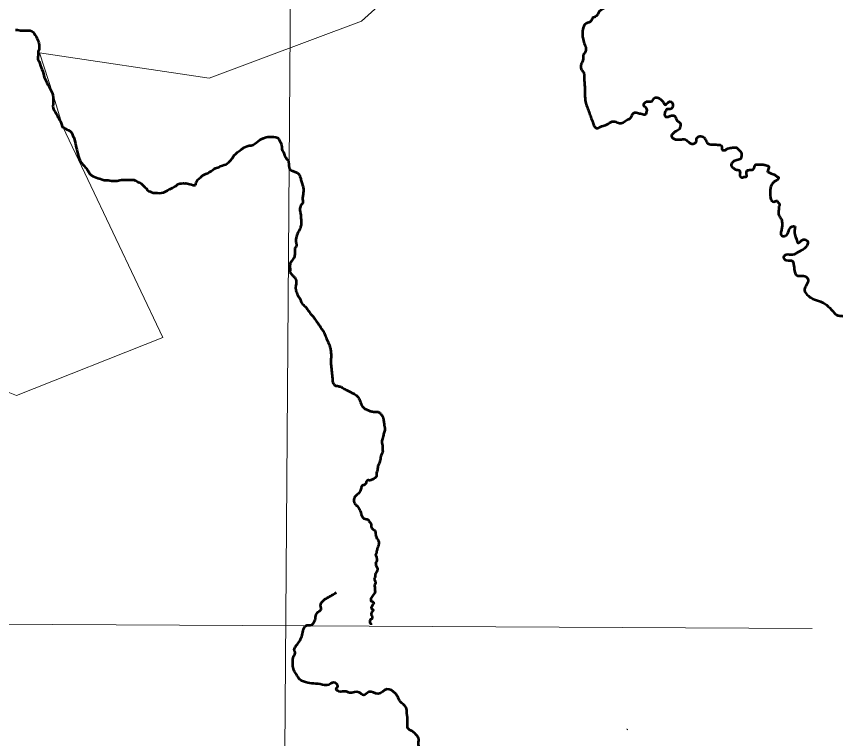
# Model space of a CAD drawing. Extents: x 553962 to 842807, y 8883888 to 9032388.
# Drawn here: x 816411 to 819106, y 9010309 to 9012684 of the extents above; entities that cross this region are included whole.
import ezdxf

# ---------------------------------------------------------------- set-up
doc = ezdxf.new("R2010")
doc.units = 0
doc.header["$LTSCALE"] = 150
doc.layers.add('60', color=7, linetype='Continuous', lineweight=53)

msp = doc.modelspace()

# ---------------------------------------------------------------- linework, layer by layer
at = {"layer": '60', "lineweight": 13}
msp.add_line((818421.2, 9010339.6), (818420.7, 9010337.1), dxfattribs=at)
for points in [[(817392.3, 9023990.1), (817337.7, 9016204.3), (817251, 9004477.8)], [(816317.1, 9011474.7), (816411.1, 9011437.3), (816892.9, 9011627.6), (816563, 9012320.1), (816530.2, 9012428.7), (816486.9, 9012563.7), (817044.3, 9012480.9), (817546.2, 9012668.5), (817950.9, 9013032.7), (818108.4, 9012975.4), (818455.1, 9013258.3), (819047, 9013645.7), (818743.7, 9013979.9), (818725.5, 9014220.4), (818712.2, 9014379.9), (818632.5, 9014419.8), (818581, 9014430.8), (818344.2, 9014659.6), (818413.9, 9014757.1)], [(816317.1, 9011474.7), (816411.1, 9011437.3), (816892.9, 9011627.6), (816563, 9012320.1), (816530.2, 9012428.7), (816486.9, 9012563.7), (817044.3, 9012480.9), (817546.2, 9012668.5), (817950.9, 9013032.7), (818108.4, 9012975.4), (818455.1, 9013258.3), (819080.7, 9013603.5)], [(798683, 9010766.7), (806330.7, 9010737.7), (819028.3, 9010670.3)], [(818419, 9010340.8), (818419.8, 9010339.1), (818420.8, 9010337.2)]]:
    msp.add_lwpolyline(points, dxfattribs=at)
at = {"layer": '60'}
for points in [[(816408, 9012639.6), (816414.6, 9012639.5), (816423.7, 9012637.4), (816429.8, 9012637.4), (816435.9, 9012637.3), (816444.6, 9012637.3), (816450.7, 9012637.2), (816455.8, 9012637.2), (816461.3, 9012635.1), (816465.4, 9012631.5), (816468.9, 9012628), (816472.9, 9012622.3), (816476, 9012617.2), (816478, 9012612.6), (816481, 9012605.5), (816484.5, 9012596.8), (816485.9, 9012588.6), (816485.9, 9012580), (816485.8, 9012574.4), (816482.2, 9012568.3), (816482.2, 9012562.2), (816482.2, 9012556.6), (816481.6, 9012548.9), (816481.6, 9012543.3), (816485.1, 9012535.7), (816487.6, 9012528.5), (816490.1, 9012521.3), (816492.6, 9012515.2), (816494.6, 9012510.1), (816498.1, 9012502), (816499.5, 9012495.3), (816501, 9012489.7), (816502.5, 9012484.1), (816506.5, 9012475.4)], [(816506.5, 9012475.4), (816508.5, 9012470.8), (816511, 9012465.7), (816514.5, 9012458.5), (816518.6, 9012452.4), (816522.1, 9012445.8), (816526.6, 9012437.1), (816529.1, 9012429.9), (816530.6, 9012424.3), (816532.1, 9012417.7), (816532, 9012411.6), (816532, 9012406), (816531.9, 9012400.9), (816531.4, 9012394.8), (816530.8, 9012388.7), (816531.3, 9012381.5), (816534.3, 9012374.9), (816537.8, 9012369.8), (816541.3, 9012363.6), (816544.4, 9012359.5), (816546.4, 9012353.4), (816549.9, 9012348.3), (816552.9, 9012342.2), (816555.4, 9012337.6), (816557.4, 9012333), (816559.9, 9012326.3), (816561.4, 9012320.2), (816566.5, 9012318.1), (816571.5, 9012314.5), (816577.1, 9012311.4), (816581.7, 9012309.4), (816587.8, 9012306.8), (816591.8, 9012301.7), (816594.3, 9012297.1), (816596.8, 9012290.9), (816599.3, 9012285.3), (816601.3, 9012278.7)], [(816999.9, 9012129.2), (817000.6, 9012131.6), (817002.2, 9012138.2), (817006.8, 9012145.8), (817011.5, 9012150.9), (817017.6, 9012155.4), (817022.2, 9012159.5), (817027.3, 9012162.5), (817034.4, 9012166), (817040.6, 9012168.5), (817045.2, 9012171), (817051.3, 9012174.6), (817057.4, 9012178.6), (817061.5, 9012182.1), (817066.1, 9012184.7), (817076.3, 9012188.2), (817081.4, 9012190.7), (817089.1, 9012193.2), (817094.7, 9012195.2), (817099.2, 9012197.2), (817104.4, 9012199.7), (817109, 9012204.2), (817114.6, 9012209.8), (817120.2, 9012216.4), (817123.3, 9012221.5), (817127.4, 9012227), (817131, 9012231.1), (817137.7, 9012237.2), (817144.3, 9012241.2), (817150.5, 9012245.7), (817155.1, 9012249.3), (817159.1, 9012252.8), (817164.8, 9012254.8), (817169.8, 9012256.8), (817176.5, 9012258.8), (817182.6, 9012259.3), (817189.2, 9012260.8), (817195.8, 9012265.3), (817200.5, 9012269.4), (817205.6, 9012273.4), (817210.7, 9012276.9), (817215.8, 9012280.5), (817223.4, 9012283.5), (817232.1, 9012286), (817238.2, 9012287.5), (817249.9, 9012287.4), (817256.5, 9012287.3), (817264.2, 9012286.8), (817270.2, 9012284.7), (817274.3, 9012280.1), (817277.8, 9012273.5), (817280.3, 9012267.8), (817282.3, 9012261.7), (817283.8, 9012254.1), (817283.7, 9012248.5), (817285.2, 9012242.3), (817289.2, 9012236.7), (817292.7, 9012227.5), (817296.8, 9012219.8), (817298.8, 9012215.2), (817302.3, 9012211.7), (817305.8, 9012207.1), (817308, 9012183.3)], [(816601.3, 9012278.7), (816602.8, 9012273.1), (816604.8, 9012265.4), (816605.7, 9012257.8), (816607.2, 9012252.2), (816609.2, 9012245.5), (816610.7, 9012238.9), (816613.2, 9012231.2), (816615.2, 9012223.1), (816617.1, 9012216.9), (816619.7, 9012211.3), (816621.1, 9012206.2), (816624.7, 9012202.1), (816629.2, 9012197), (816633.8, 9012191.9), (816637.3, 9012188.3), (816640.8, 9012184.2), (816645.3, 9012177), (816648.9, 9012171.4), (816652.4, 9012165.8), (816656.9, 9012161.7), (816662.5, 9012158.6), (816668.1, 9012156), (816673.2, 9012153.4), (816678.7, 9012151.3), (816686.9, 9012149.3), (816692.5, 9012147.7), (816699.1, 9012145.6), (816705.2, 9012145.6), (816712.8, 9012145.5), (816718.4, 9012143.5), (816724, 9012142.9), (816731.1, 9012142.9), (816736.2, 9012142.8), (816742.3, 9012142.8), (816750.4, 9012144.8), (816756.5, 9012145.8), (816762.1, 9012146.2), (816769.8, 9012146.2), (816777.4, 9012146.1), (816785.5, 9012146.1), (816790.6, 9012146.1), (816797.2, 9012146), (816801.8, 9012143.9), (816808.9, 9012139.3), (816814.5, 9012137.2), (816822.6, 9012132.6), (816828.6, 9012126.5), (816833.7, 9012122.3), (816838.7, 9012117.2), (816842.2, 9012112.6), (816846.3, 9012109.5), (816850.9, 9012107.5), (816855.4, 9012105.4), (816860.5, 9012103.8), (816867.6, 9012103.8), (816873.7, 9012103.2), (816881.9, 9012102.7), (816888.5, 9012103.1), (816894.1, 9012105.1), (816901.2, 9012107.6), (816907.3, 9012110.7), (816915, 9012115.2), (816923.7, 9012120.2), (816930.3, 9012124.8)], [(816930.3, 9012124.8), (816935.9, 9012126.8), (816942.1, 9012131.8), (816948.5, 9012134.3), (816953.6, 9012134.7), (816960.2, 9012135.5), (816965.3, 9012134.7), (816967.7, 9012135.1), (816972.4, 9012134.3), (816980.7, 9012131.9), (816986.5, 9012131.1), (816992.4, 9012128.4), (816999.9, 9012129.2)]]:
    msp.add_lwpolyline(points, dxfattribs=at)
at = {"layer": '60', "lineweight": 25}
msp.add_spline([(832628.1, 9024145.7), (832518.1, 9023119.6), (830320.1, 9018941.9), (826070.5, 9013994.6), (822113.9, 9009047.3), (819622.8, 9006042.3), (818487.1, 9004210)], degree=3, dxfattribs=at)
msp.add_spline([(832628.1, 9024145.7), (832518.1, 9023119.6), (830320.1, 9018941.9), (826070.5, 9013994.6), (822113.9, 9009047.3), (819622.8, 9006042.3), (818487.1, 9004210)], degree=3, dxfattribs=at)
at = {"layer": '60'}
for points in [[(818002.5, 9012926.5), (818011.5, 9012913.1), (818037.9, 9012908.3), (818073.7, 9012900.8), (818095.4, 9012890.4), (818115.2, 9012889.5), (818130.2, 9012900.8), (818141.5, 9012919.7), (818163.2, 9012925.3), (818184, 9012928.1), (818201.9, 9012917.8), (818212.2, 9012912.1), (818203.8, 9012897), (818192.4, 9012891.4), (818187.7, 9012877.2), (818198.1, 9012869.7), (818217, 9012878.2), (818234.9, 9012882), (818243.3, 9012873.5), (818237.7, 9012860.3), (818236.7, 9012841.4), (818241.5, 9012816.9), (818245.2, 9012803.7), (818258.4, 9012791.5), (818279.2, 9012779.2), (818304.6, 9012779.2), (818320.6, 9012778.3), (818331, 9012772.6), (818338.5, 9012755.7), (818348.9, 9012747.2), (818355.5, 9012734), (818356.4, 9012717), (818340.4, 9012708.5), (818325.3, 9012695.3), (818315, 9012682.1), (818305.6, 9012678.4), (818301.8, 9012668.9), (818284.8, 9012660.5), (818274.1, 9012640.1), (818272.5, 9012625.2), (818275.1, 9012608.6), (818280.5, 9012590), (818283.7, 9012582), (818281, 9012564.4), (818275.7, 9012556.9), (818275.1, 9012551.1), (818274.6, 9012539.9), (818270.3, 9012530.8), (818267.1, 9012520.1), (818268.7, 9012510.5), (818274.6, 9012502.6), (818278.3, 9012492.4), (818278.9, 9012472.2), (818280.5, 9012452.4), (818281, 9012426.3)], [(818281, 9012426.3), (818283.1, 9012402.9), (818287.9, 9012386.3), (818294.9, 9012368.7), (818300.2, 9012352.2), (818307.1, 9012334.6), (818311.9, 9012322.4), (818318.8, 9012316.5), (818332.2, 9012320.8), (818348.7, 9012326.1), (818365.8, 9012335.7), (818375.4, 9012338.3), (818391.3, 9012333.6), (818403.6, 9012333.6), (818417.5, 9012342.1), (818432.4, 9012351.2), (818437.7, 9012361.8), (818445.2, 9012367.7), (818453.7, 9012366.6), (818468.1, 9012362.9), (818480.4, 9012361.8), (818484.7, 9012370.9), (818485.2, 9012378.9), (818476.1, 9012388.5), (818477.7, 9012399.7), (818484.1, 9012403.4), (818498, 9012403.9), (818504.9, 9012408.2), (818509.2, 9012415.1), (818522, 9012415.7), (818529.4, 9012411.4), (818539, 9012400.7), (818545.4, 9012393.3), (818550.8, 9012397), (818556.1, 9012401.8), (818564.6, 9012402.9), (818569.9, 9012395.4), (818567.8, 9012383.1), (818561.4, 9012378.3), (818551.8, 9012378.9), (818545.4, 9012369.8), (818542.8, 9012360.7), (818546.5, 9012353.8), (818557.2, 9012354.9), (818568.9, 9012358.1), (818576.3, 9012355.9), (818580.6, 9012348.5), (818584.9, 9012340.5), (818594.5, 9012332.5), (818594.5, 9012321.3), (818591.8, 9012312.8), (818579, 9012304.8), (818571, 9012298.9), (818565.7, 9012289.3), (818579, 9012278.8)], [(818579, 9012278.8), (818595, 9012278.8), (818607.8, 9012279.9), (818621.7, 9012270.8), (818637.1, 9012264.4), (818647.2, 9012271.3), (818649.4, 9012283.6), (818659, 9012290), (818672.8, 9012285.2), (818680.3, 9012272.9), (818687.8, 9012264.4), (818702.7, 9012262.3), (818722.9, 9012261.2), (818729.3, 9012259.6), (818731.5, 9012251.6), (818732.5, 9012245.2), (818742.1, 9012244.1), (818751.7, 9012249.5), (818766.7, 9012252.1), (818778.4, 9012252.1), (818786.9, 9012245.2), (818796.5, 9012232.9), (818796, 9012224.9), (818794.4, 9012216.9), (818780.5, 9012211.1), (818768.8, 9012205.7), (818764.5, 9012200.9), (818762.4, 9012196.1), (818764, 9012189.7), (818769.8, 9012184.9), (818779.5, 9012179.1), (818787.4, 9012178.5), (818791.2, 9012169.5), (818790.6, 9012159.3), (818796, 9012154), (818802.4, 9012155.1), (818812.5, 9012157.7), (818812.5, 9012168.4), (818814.6, 9012176.4), (818825.3, 9012179.1), (818835.4, 9012181.7), (818838.6, 9012188.7), (818841.8, 9012195.1), (818854.1, 9012196.7), (818867.4, 9012196.7), (818879.7, 9012192.9), (818885, 9012190.8), (818884.2, 9012180.7), (818882.1, 9012174.3), (818889.1, 9012168.9), (818904, 9012163.6), (818912.5, 9012157.2), (818918.4, 9012152.4), (818914.1, 9012146), (818905, 9012141.2)], [(817308, 9012183.3), (817310.1, 9012180.7), (817315.7, 9012177.1), (817327.2, 9012172.5), (817337.3, 9012167.4), (817341.5, 9012161.7), (817345.1, 9012152.4), (817348.5, 9012139.6), (817353.2, 9012125.7), (817355.2, 9012113.4), (817354.1, 9012101.9), (817352.4, 9012088), (817352.7, 9012076.9), (817353.1, 9012070.9), (817350.3, 9012066.8), (817346.5, 9012062.6), (817344, 9012054.9), (817343.3, 9012048.9), (817344.1, 9012041.9), (817346.2, 9012031.5), (817346.7, 9012021.6), (817347.7, 9012009.6), (817347.5, 9012001.3), (817344.8, 9011988.8), (817337.8, 9011974), (817333.7, 9011964.6), (817330.6, 9011954.1), (817329.8, 9011947.2), (817331.5, 9011935.7), (817332.1, 9011930.5), (817329.5, 9011925.3), (817327.2, 9011920.1), (817326.8, 9011911.5), (817327.1, 9011904.4), (817326, 9011897.5), (817324.5, 9011890.7), (817321, 9011886.1), (817316.5, 9011880), (817313.8, 9011876), (817311.6, 9011872), (817311.2, 9011867.3), (817310, 9011863.9), (817310.2, 9011858.2), (817310.8, 9011849.3), (817310.6, 9011842.5), (817314.3, 9011837.6), (817318.2, 9011833), (817324.5, 9011826.6), (817328.2, 9011822.3), (817331, 9011813.7), (817331.5, 9011807.3), (817331.3, 9011803), (817329.5, 9011797.4), (817328.9, 9011792.4), (817328.7, 9011787.3)], [(818905, 9012141.2), (818897.6, 9012133.7), (818892.8, 9012124.1), (818890.7, 9012110.8), (818890.7, 9012097.5), (818891.7, 9012085.7), (818898.7, 9012075.1), (818907.7, 9012075.6), (818911.4, 9012077.7), (818917.3, 9012070.8), (818921.6, 9012065.5), (818919.4, 9012058), (818919.4, 9012048.4), (818917.3, 9012039.3), (818921, 9012027.1), (818927.4, 9012015.9), (818929.6, 9012004.7), (818929, 9011990.8), (818926.4, 9011976.9), (818925.8, 9011966.2), (818931.7, 9011961.5), (818941.3, 9011962.5), (818951.4, 9011978), (818963.2, 9011992.9), (818971.2, 9011992.9), (818970.6, 9011981.2), (818976.9, 9011950.9), (818981.7, 9011938.9), (818999.6, 9011949.7), (819013.9, 9011943.7), (819007.9, 9011924.6), (818986.4, 9011910.3), (818963.8, 9011899.5), (818943.5, 9011899.5), (818933.9, 9011892.4), (818943.5, 9011881.6), (818963.8, 9011879.2), (818967.3, 9011868.5), (818970.9, 9011847), (818976.9, 9011832.7), (818994.8, 9011830.3), (819011.5, 9011825.5), (819015.1, 9011813.6), (819007.9, 9011796.9), (819003.2, 9011783.7), (819016.3, 9011764.6), (819036.6, 9011752.7), (819062.8, 9011743.1), (819076, 9011734.8), (819097.5, 9011713.3), (819113, 9011700.2), (819127.3, 9011699), (819139.3, 9011693), (819144, 9011679.8), (819134.5, 9011669.1)], [(817328.7, 9011787.3), (817330.4, 9011782.8), (817331.4, 9011777.9), (817334.4, 9011770.4), (817336.3, 9011765.8), (817340.3, 9011760.3), (817343.5, 9011755.9), (817345.1, 9011751.1), (817347.5, 9011744.1), (817351.8, 9011737.8), (817363.9, 9011726.2), (817366.1, 9011723.2), (817369.1, 9011718.1), (817373.4, 9011713.1), (817380, 9011703.5), (817385.5, 9011698.3), (817389.5, 9011692.3), (817393.9, 9011687.1), (817398.4, 9011680.1), (817404.8, 9011671.3), (817409.7, 9011663.9), (817413.2, 9011657.8), (817417.7, 9011652.2), (817424.5, 9011639.3), (817431.3, 9011623.2), (817438.5, 9011606.8), (817442.1, 9011596.2), (817444.6, 9011584.3), (817445.3, 9011576.7), (817446.4, 9011568.5), (817446, 9011561.8), (817445, 9011554.2), (817445.3, 9011547.2), (817445.4, 9011541.4), (817446.6, 9011529.8), (817448.5, 9011508.6), (817450.3, 9011487.5), (817451.2, 9011480.1), (817455, 9011474.3), (817458.1, 9011470.8), (817461.7, 9011469.2), (817466.8, 9011468.9), (817473, 9011466.9), (817478.8, 9011465.4), (817482.5, 9011462.9), (817489, 9011459), (817495.4, 9011455.6), (817513.7, 9011446.3), (817525.1, 9011440.3), (817531, 9011435.5), (817537.9, 9011426.1), (817541.3, 9011418.3), (817544.8, 9011409.9), (817547.9, 9011401.6), (817552.3, 9011397.4)], [(817552.3, 9011397.4), (817557, 9011393.4), (817562.7, 9011391.6), (817567.4, 9011388.8), (817572.3, 9011386.5), (817582.6, 9011384.3), (817589.3, 9011382.8), (817596.6, 9011383.3), (817602, 9011382.4), (817609.4, 9011376.2), (817615.2, 9011367.6), (817617.8, 9011362), (817618.2, 9011354.8), (817619.8, 9011347.7), (817620.1, 9011340.2), (817621.1, 9011334.7), (817622.6, 9011330.3), (817620.2, 9011316), (817617.5, 9011303.6), (817614.7, 9011294.6), (817613.2, 9011287.7), (817612.8, 9011281), (817614.8, 9011272.7), (817614.8, 9011266.7), (817614.8, 9011260.4), (817615.7, 9011253.2), (817614.4, 9011248.2), (817610.9, 9011241.2), (817608.9, 9011233), (817607.2, 9011224.2), (817603.9, 9011214), (817600, 9011204.5), (817598.9, 9011196.8), (817597.3, 9011188.6), (817595.8, 9011182.2), (817595.5, 9011174.8), (817593.7, 9011169.7), (817589.3, 9011164.7), (817584, 9011161.5), (817574.2, 9011157.9), (817568.7, 9011158.2), (817566.4, 9011158.2), (817561.8, 9011152.6), (817560.8, 9011148.5), (817557.3, 9011144), (817553.7, 9011142.1), (817550.8, 9011141.8), (817548.1, 9011140.5), (817546.1, 9011137.1), (817544.6, 9011132.7), (817542.9, 9011125.6), (817539.5, 9011119), (817534.5, 9011113.8), (817529.6, 9011108.8), (817526.1, 9011105.4)], [(817526.1, 9011105.4), (817523.2, 9011101.9), (817521.7, 9011098.4), (817520.5, 9011092.2), (817520.9, 9011089.1), (817524.1, 9011082.2), (817527.4, 9011076.8), (817531.7, 9011073.7), (817536.1, 9011067.4), (817539.7, 9011061.5), (817543.4, 9011053.7), (817544.8, 9011047.3), (817545.9, 9011043.2), (817548.3, 9011039.1), (817550.7, 9011035.5), (817557.9, 9011031), (817565.5, 9011030.2), (817568, 9011028.6), (817569.8, 9011024.2), (817573.2, 9011020.5), (817577, 9011016.6), (817577.7, 9011012.2), (817578.2, 9011005.2), (817579.4, 9011002), (817582, 9010998.1), (817587.2, 9010994.5), (817589.6, 9010992.5), (817591.1, 9010989.3), (817591.9, 9010985.6), (817592.5, 9010979.4), (817593.4, 9010975.3), (817595.1, 9010970.7), (817596.8, 9010967.1), (817599.7, 9010963.5), (817601.3, 9010960.1), (817602.8, 9010955.2), (817602.9, 9010950.5), (817602.3, 9010947), (817600.8, 9010942), (817599.2, 9010938), (817598, 9010935), (817596, 9010926.8), (817595.1, 9010923.8), (817595.1, 9010921), (817594.5, 9010918.4), (817593.5, 9010915.3), (817592.4, 9010913), (817592.6, 9010910.9), (817594, 9010909), (817595.3, 9010905), (817596.3, 9010900.1), (817596.3, 9010894.6), (817595.4, 9010890.9), (817593.5, 9010888.4), (817592.4, 9010887.3)], [(817592.4, 9010887.3), (817592.9, 9010882.4), (817593.2, 9010879.2), (817595.3, 9010874.3), (817597.5, 9010869.8), (817598.4, 9010866.4), (817598, 9010862.8), (817596.4, 9010857.9), (817594.6, 9010854.8), (817592.5, 9010851.6), (817591.2, 9010848.6), (817590.6, 9010846.5), (817591, 9010841), (817590.2, 9010838.4), (817588.4, 9010835.4), (817588, 9010833), (817588.5, 9010830.6), (817590.4, 9010826.3), (817591.6, 9010821.8), (817592, 9010819.1), (817589.7, 9010815.8), (817588.9, 9010812), (817589.6, 9010807), (817589.4, 9010801.5), (817589.6, 9010797), (817590.6, 9010794), (817576.8, 9010769.6), (817576.4, 9010766.7), (817576.8, 9010764.5), (817576.8, 9010761.6), (817579.1, 9010760.8), (817584.1, 9010756.8), (817586.3, 9010755.2), (817583.6, 9010749.6), (817578.8, 9010741.4), (817577.8, 9010739.4), (817578.9, 9010736.5), (817581.3, 9010734.4), (817584.3, 9010732.1), (817584, 9010729.6), (817582.6, 9010727.7), (817580.2, 9010724.2), (817578.2, 9010721.3), (817577.9, 9010718.8), (817578.8, 9010715), (817580.5, 9010711.8), (817581.1, 9010709), (817581.6, 9010706), (817580.7, 9010703.5), (817576.1, 9010700), (817574.2, 9010698), (817573.3, 9010693.4), (817573.6, 9010690.7), (817576.3, 9010686.7), (817577.2, 9010682.5)], [(817848.4, 9010012.5), (817846.5, 9010015), (817848.6, 9010025.1), (817843.5, 9010037.3), (817840.9, 9010046.5), (817840.9, 9010055.6), (817832.7, 9010073.9), (817823.1, 9010083.1), (817811.8, 9010090.7), (817796.5, 9010088.2), (817786.3, 9010108), (817771, 9010115.6), (817749.6, 9010123.7), (817744.5, 9010140.5), (817744, 9010153.7), (817749.6, 9010167.5), (817738.9, 9010187.8), (817736.4, 9010194.4), (817732.3, 9010207.1), (817744, 9010214.2), (817757.3, 9010222.3), (817760.3, 9010234), (817751.7, 9010238.1), (817746.6, 9010244.7), (817750.6, 9010257.4), (817736.4, 9010281.8), (817733.8, 9010287.9), (817734.3, 9010301.6), (817732.8, 9010312.8), (817725.1, 9010321.9), (817712.4, 9010333.1), (817704.7, 9010336.7), (817697.6, 9010346.3), (817697.6, 9010364.6), (817695.6, 9010391.6), (817692.5, 9010411.4), (817674.2, 9010429.7), (817664, 9010448.5), (817657.8, 9010457.1), (817629.3, 9010470.8), (817600.7, 9010456.1), (817570.1, 9010462.2), (817553.3, 9010451.5), (817538.5, 9010460.7), (817506.4, 9010459.7), (817495.7, 9010463.7), (817471.2, 9010463.7), (817463, 9010472.4), (817468.1, 9010481), (817453.8, 9010493.2), (817438, 9010485.6), (817410, 9010487.6), (817382.5, 9010490.2), (817355.4, 9010496.3), (817343.2, 9010502.9), (817332, 9010519.1), (817323.3, 9010533.4), (817320.2, 9010551.2), (817320.2, 9010570), (817322.3, 9010579.1), (817324.8, 9010582.2), (817327.4, 9010591.8), (817324.8, 9010599.4), (817335.5, 9010619.3), (817349.3, 9010644.2), (817354.4, 9010664.5), (817362.6, 9010679.7), (817382.5, 9010683.3), (817393.2, 9010699.6), (817397.2, 9010716.3), (817406.4, 9010728), (817411.5, 9010730.6), (817411.5, 9010746.8), (817418.7, 9010760.6), (817448.8, 9010780.9), (817463.5, 9010789)]]:
    msp.add_spline(points, degree=3, dxfattribs=at)

doc.saveas('drawing.dxf')
